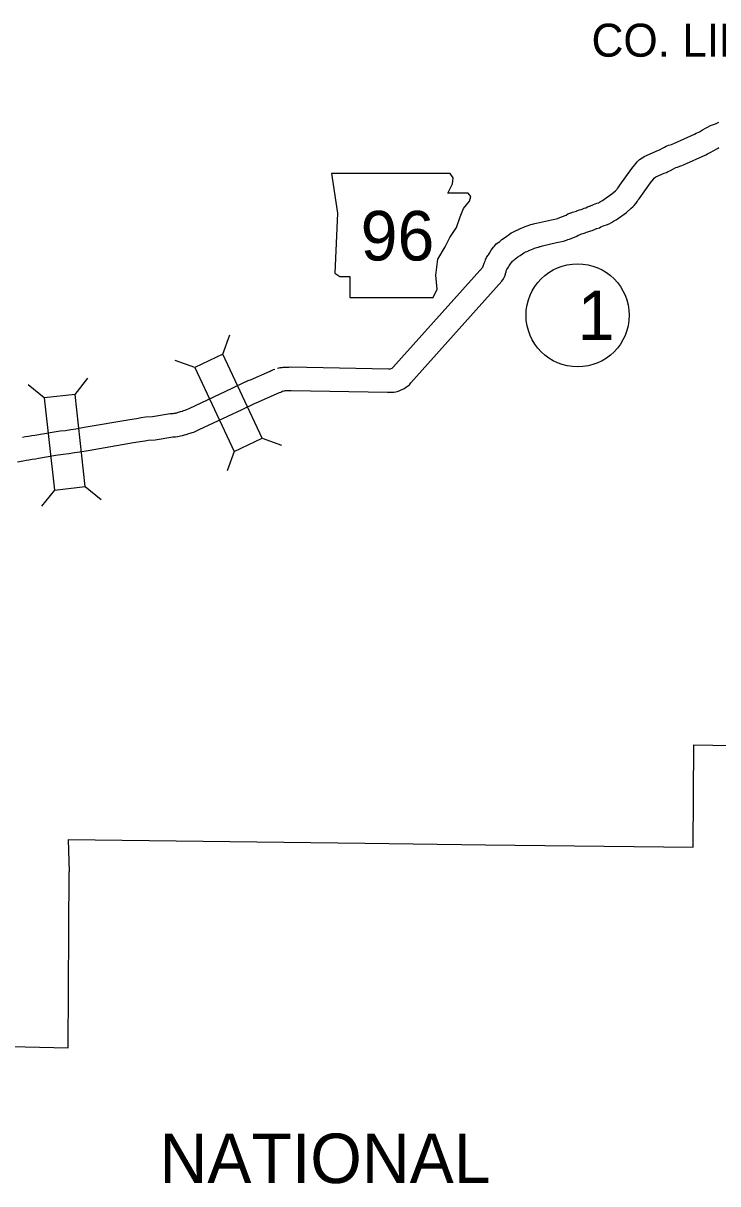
# Model space of a CAD drawing. Extents: x -939622 to -934245, y 1383184 to 1385301.
# Drawn here: x -936404.05 to -936377.39, y 1384362.19 to 1384406.75 of the extents above; entities that cross this region are included whole.
import ezdxf

# ---------------------------------------------------------------- set-up
doc = ezdxf.new("R2010")
doc.units = 0
for name, color, linetype in [('Level 10', 7, 'Continuous'), ('Level 20', 7, 'Continuous'), ('Level 21', 7, 'Continuous'), ('Level 25', 7, 'Continuous'), ('Level 27', 7, 'Continuous'), ('Level 8', 7, 'Continuous')]:
    doc.layers.add(name, color=color, linetype=linetype)

msp = doc.modelspace()

# ---------------------------------------------------------------- linework, layer by layer
at = {"layer": 'Level 10'}
for points in [[(-936382.302, 1384399.721), (-936382.299, 1384399.722), (-936382.156, 1384399.785), (-936382.029, 1384399.836), (-936381.957, 1384399.854), (-936381.937, 1384399.863), (-936381.922, 1384399.87), (-936381.886, 1384399.896), (-936381.806, 1384399.945), (-936381.754, 1384399.972), (-936381.452, 1384400.189), (-936381.315, 1384400.308), (-936381.272, 1384400.35), (-936381.248, 1384400.372), (-936381.235, 1384400.395), (-936381.189, 1384400.46), (-936381.145, 1384400.524), (-936380.684, 1384401.162), (-936380.575, 1384401.304), (-936380.532, 1384401.361), (-936380.485, 1384401.426), (-936380.389, 1384401.517), (-936380.293, 1384401.582), (-936380.266, 1384401.595), (-936380.212, 1384401.633), (-936379.668, 1384401.875), (-936379.625, 1384401.89), (-936379.594, 1384401.903), (-936379.513, 1384401.946), (-936379.433, 1384401.99), (-936379.361, 1384402.029), (-936379.273, 1384402.059), (-936379.21, 1384402.079), (-936379.16, 1384402.095), (-936379.142, 1384402.103), (-936379.076, 1384402.134), (-936378.277, 1384402.484), (-936378.221, 1384402.521), (-936378.09, 1384402.581), (-936377.977, 1384402.647), (-936377.83, 1384402.727), (-936377.782, 1384402.754), (-936377.662, 1384402.819), (-936377.515, 1384402.875), (-936377.474, 1384402.888), (-936377.348, 1384402.942)], [(-936382.037, 1384398.861), (-936381.933, 1384398.893), (-936381.871, 1384398.927), (-936381.807, 1384398.955), (-936381.749, 1384398.978), (-936381.654, 1384399.003), (-936381.554, 1384399.049), (-936381.467, 1384399.091), (-936381.39, 1384399.144), (-936381.363, 1384399.161), (-936381.284, 1384399.202), (-936380.894, 1384399.482), (-936380.709, 1384399.642), (-936380.652, 1384399.697), (-936380.598, 1384399.747), (-936380.519, 1384399.835), (-936380.474, 1384399.912), (-936380.449, 1384399.949), (-936380.41, 1384400.006), (-936379.963, 1384400.624), (-936379.858, 1384400.76), (-936379.826, 1384400.803), (-936379.762, 1384400.848), (-936379.445, 1384400.989), (-936379.355, 1384401.016), (-936379.318, 1384401.041), (-936379.204, 1384401.092), (-936379.088, 1384401.153), (-936379.001, 1384401.2), (-936378.996, 1384401.203), (-936378.994, 1384401.204), (-936378.937, 1384401.221), (-936378.838, 1384401.254), (-936378.772, 1384401.283), (-936378.706, 1384401.313), (-936377.845, 1384401.69), (-936377.782, 1384401.732), (-936377.674, 1384401.782), (-936377.536, 1384401.862), (-936377.392, 1384401.94), (-936377.344, 1384401.968)], [(-936394.283, 1384393.503), (-936394.227, 1384393.518), (-936394.187, 1384393.522), (-936394.152, 1384393.529), (-936394.106, 1384393.533), (-936394.066, 1384393.54), (-936393.966, 1384393.547), (-936393.907, 1384393.543), (-936393.898, 1384393.543), (-936393.854, 1384393.546), (-936393.795, 1384393.551), (-936390.021, 1384393.481), (-936389.95, 1384393.482), (-936389.891, 1384393.502), (-936389.859, 1384393.522), (-936386.401, 1384397.382), (-936386.391, 1384397.414), (-936386.375, 1384397.461), (-936386.355, 1384397.533), (-936386.321, 1384397.61), (-936386.302, 1384397.657), (-936386.268, 1384397.748), (-936386.212, 1384397.824), (-936386.193, 1384397.857), (-936386.15, 1384397.922), (-936386.086, 1384398.027), (-936385.991, 1384398.143), (-936385.953, 1384398.187), (-936385.889, 1384398.27), (-936385.793, 1384398.34), (-936385.757, 1384398.369), (-936385.672, 1384398.439), (-936385.58, 1384398.505), (-936385.47, 1384398.583), (-936385.398, 1384398.628), (-936385.313, 1384398.692), (-936385.248, 1384398.725), (-936385.203, 1384398.753), (-936385.13, 1384398.787), (-936385.097, 1384398.8), (-936385.064, 1384398.813), (-936385.062, 1384398.814), (-936385.018, 1384398.839), (-936384.931, 1384398.873), (-936384.872, 1384398.897), (-936384.831, 1384398.913), (-936384.774, 1384398.941), (-936384.698, 1384398.968), (-936384.559, 1384399.016), (-936384.501, 1384399.026), (-936384.461, 1384399.04), (-936384.407, 1384399.051), (-936384.348, 1384399.069), (-936383.77, 1384399.199), (-936383.53, 1384399.252), (-936383.518, 1384399.256), (-936383.473, 1384399.277), (-936383.386, 1384399.306), (-936383.211, 1384399.378), (-936383.141, 1384399.423), (-936383.03, 1384399.461), (-936383.011, 1384399.467), (-936382.968, 1384399.486), (-936382.864, 1384399.522), (-936382.814, 1384399.533), (-936382.792, 1384399.541), (-936382.689, 1384399.58), (-936382.636, 1384399.593), (-936382.594, 1384399.609), (-936382.519, 1384399.64), (-936382.45, 1384399.662), (-936382.383, 1384399.693), (-936382.315, 1384399.717)], [(-936394.108, 1384392.613), (-936394.042, 1384392.631), (-936394.037, 1384392.634), (-936394.022, 1384392.637), (-936393.99, 1384392.64), (-936393.96, 1384392.645), (-936393.931, 1384392.643), (-936393.869, 1384392.644), (-936393.793, 1384392.648), (-936393.768, 1384392.65), (-936390.06, 1384392.582), (-936390.015, 1384392.575), (-936389.922, 1384392.576), (-936389.88, 1384392.582), (-936389.825, 1384392.583), (-936389.747, 1384392.599), (-936389.693, 1384392.612), (-936389.659, 1384392.623), (-936389.612, 1384392.638), (-936389.567, 1384392.657), (-936389.473, 1384392.699), (-936389.429, 1384392.725), (-936389.382, 1384392.749), (-936389.334, 1384392.789), (-936389.221, 1384392.866), (-936389.172, 1384392.94), (-936385.673, 1384396.845), (-936385.617, 1384396.927), (-936385.58, 1384397.003), (-936385.55, 1384397.079), (-936385.541, 1384397.116), (-936385.535, 1384397.136), (-936385.515, 1384397.198), (-936385.506, 1384397.228), (-936385.492, 1384397.259), (-936385.481, 1384397.287), (-936385.426, 1384397.385), (-936385.392, 1384397.436), (-936385.349, 1384397.506), (-936385.301, 1384397.565), (-936385.256, 1384397.618), (-936385.254, 1384397.619), (-936385.243, 1384397.628), (-936385.189, 1384397.671), (-936385.126, 1384397.723), (-936385.057, 1384397.772), (-936384.97, 1384397.834), (-936384.887, 1384397.886), (-936384.835, 1384397.926), (-936384.804, 1384397.941), (-936384.774, 1384397.96), (-936384.765, 1384397.963), (-936384.707, 1384397.987), (-936384.656, 1384398.01), (-936384.634, 1384398.022), (-936384.596, 1384398.037), (-936384.535, 1384398.062), (-936384.469, 1384398.089), (-936384.425, 1384398.11), (-936384.338, 1384398.141), (-936384.273, 1384398.153), (-936384.223, 1384398.17), (-936384.188, 1384398.178), (-936384.121, 1384398.197), (-936383.574, 1384398.321), (-936383.306, 1384398.38), (-936383.193, 1384398.413), (-936383.136, 1384398.441), (-936383.074, 1384398.461), (-936382.794, 1384398.576), (-936382.746, 1384398.607), (-936382.691, 1384398.624), (-936382.638, 1384398.648), (-936382.617, 1384398.655), (-936382.559, 1384398.668), (-936382.479, 1384398.697), (-936382.421, 1384398.719), (-936382.373, 1384398.731), (-936382.265, 1384398.771), (-936382.209, 1384398.794), (-936382.122, 1384398.822), (-936382.046, 1384398.858), (-936382.024, 1384398.865)], [(-936404.078, 1384390.857), (-936403.964, 1384390.874), (-936403.847, 1384390.892), (-936403.716, 1384390.914), (-936403.605, 1384390.93), (-936402.937, 1384391.046), (-936402.63, 1384391.092), (-936402.432, 1384391.114), (-936402.224, 1384391.15), (-936402.024, 1384391.179), (-936401.716, 1384391.234), (-936399.962, 1384391.533), (-936399.704, 1384391.574), (-936399.522, 1384391.602), (-936399.361, 1384391.63), (-936399.091, 1384391.65), (-936398.412, 1384391.757), (-936398.294, 1384391.767), (-936398.261, 1384391.772), (-936398.209, 1384391.78), (-936398.181, 1384391.784), (-936398.156, 1384391.79), (-936398.124, 1384391.799), (-936398.093, 1384391.81), (-936398.012, 1384391.839), (-936397.935, 1384391.857), (-936397.922, 1384391.86), (-936397.89, 1384391.873), (-936397.834, 1384391.893), (-936397.74, 1384391.931), (-936397.682, 1384391.96), (-936396.035, 1384392.732), (-936395.526, 1384392.974), (-936395.493, 1384392.989), (-936395.447, 1384393.011), (-936395.38, 1384393.039), (-936395.326, 1384393.06), (-936394.572, 1384393.389), (-936394.527, 1384393.408), (-936394.489, 1384393.426), (-936394.44, 1384393.447), (-936394.395, 1384393.465)], [(-936404.276, 1384389.91), (-936404.047, 1384389.948), (-936403.932, 1384389.969), (-936403.83, 1384389.984), (-936403.702, 1384390.004), (-936403.576, 1384390.025), (-936403.465, 1384390.041), (-936402.793, 1384390.157), (-936402.514, 1384390.199), (-936402.305, 1384390.223), (-936402.083, 1384390.261), (-936401.881, 1384390.29), (-936401.561, 1384390.347), (-936399.815, 1384390.645), (-936399.565, 1384390.685), (-936399.377, 1384390.714), (-936399.25, 1384390.736), (-936398.988, 1384390.756), (-936398.302, 1384390.863), (-936398.199, 1384390.872), (-936398.131, 1384390.881), (-936398.069, 1384390.891), (-936398.013, 1384390.9), (-936397.931, 1384390.919), (-936397.854, 1384390.94), (-936397.796, 1384390.96), (-936397.758, 1384390.974), (-936397.727, 1384390.981), (-936397.639, 1384391.003), (-936397.569, 1384391.032), (-936397.564, 1384391.034), (-936397.497, 1384391.051), (-936397.428, 1384391.086), (-936397.372, 1384391.109), (-936397.293, 1384391.148), (-936395.65, 1384391.919), (-936395.144, 1384392.159), (-936395.111, 1384392.174), (-936395.08, 1384392.189), (-936395.046, 1384392.203), (-936394.986, 1384392.226), (-936394.217, 1384392.562), (-936394.16, 1384392.586), (-936394.121, 1384392.605), (-936394.098, 1384392.614), (-936394.065, 1384392.627)]]:
    msp.add_lwpolyline(points, dxfattribs=at)
at = {"layer": 'Level 20'}
for p, q in [((-936396.392, 1384394.036), (-936396.123, 1384394.781)), ((-936397.467, 1384393.532), (-936398.212, 1384393.801)), ((-936402.061, 1384392.495), (-936401.566, 1384393.113)), ((-936403.242, 1384392.365), (-936403.86, 1384392.86)), ((-936394.878, 1384390.81), (-936394.133, 1384390.541)), ((-936395.953, 1384390.305), (-936396.223, 1384389.56)), ((-936402.851, 1384388.822), (-936403.346, 1384388.204)), ((-936401.67, 1384388.953), (-936401.052, 1384388.458))]:
    msp.add_line(p, q, dxfattribs=at)
for points in [[(-936397.467, 1384393.532), (-936395.953, 1384390.305), (-936394.878, 1384390.81), (-936396.392, 1384394.036)], [(-936403.242, 1384392.365), (-936402.851, 1384388.822), (-936401.67, 1384388.953), (-936402.061, 1384392.495)]]:
    msp.add_lwpolyline(points, close=True, dxfattribs=at)
at = {"layer": 'Level 21'}
msp.add_lwpolyline([(-936392.219, 1384400.982), (-936391.99, 1384399.459), (-936392.092, 1384397.15), (-936391.889, 1384397.023), (-936391.508, 1384397.023), (-936391.508, 1384396.211), (-936388.311, 1384396.211), (-936388.158, 1384396.541), (-936388.209, 1384397.074), (-936388.133, 1384397.683), (-936387.854, 1384398.165), (-936387.676, 1384398.52), (-936387.422, 1384398.901), (-936387.27, 1384399.307), (-936387.143, 1384399.637), (-936386.915, 1384399.916), (-936386.864, 1384400.094), (-936386.966, 1384400.22), (-936387.752, 1384400.22), (-936387.575, 1384400.576), (-936387.549, 1384400.804), (-936387.654, 1384400.98)], close=True, dxfattribs=at)
at = {"layer": 'Level 27'}
msp.add_ellipse((-936382.766, 1384395.531), major_axis=(0, 1.98), ratio=0.999998, dxfattribs=at)
at = {"layer": 'Level 8'}
for points in [[(-936402.323, 1384375.401), (-936390.935, 1384375.267), (-936386.299, 1384375.202), (-936378.331, 1384375.112), (-936378.308, 1384379.047), (-936370.264, 1384378.895), (-936370.247, 1384382.866), (-936363.902, 1384382.818)], [(-936402.323, 1384375.401), (-936402.282, 1384374.16)], [(-936419.939, 1384367.855), (-936417.969, 1384367.797), (-936410.073, 1384367.582), (-936402.33, 1384367.405), (-936402.282, 1384374.16)]]:
    msp.add_lwpolyline(points, dxfattribs=at)

# ---------------------------------------------------------------- texts
at = {"layer": 'Level 21'}
msp.add_text('96', height=1.9008, dxfattribs=at).set_placement((-936391.096, 1384397.637))
at = {"layer": 'Level 25'}
msp.add_text('CO. LINE 12.59', height=1.2672, dxfattribs=at).set_placement((-936382.233, 1384405.46))
at = {"layer": 'Level 27'}
msp.add_text('1', height=1.901, dxfattribs=at).set_placement((-936382.766, 1384394.58))
at = {"layer": 'Level 8'}
msp.add_text('NATIONAL', height=1.9008, dxfattribs=at).set_placement((-936398.819, 1384362.215))

doc.saveas('drawing.dxf')
